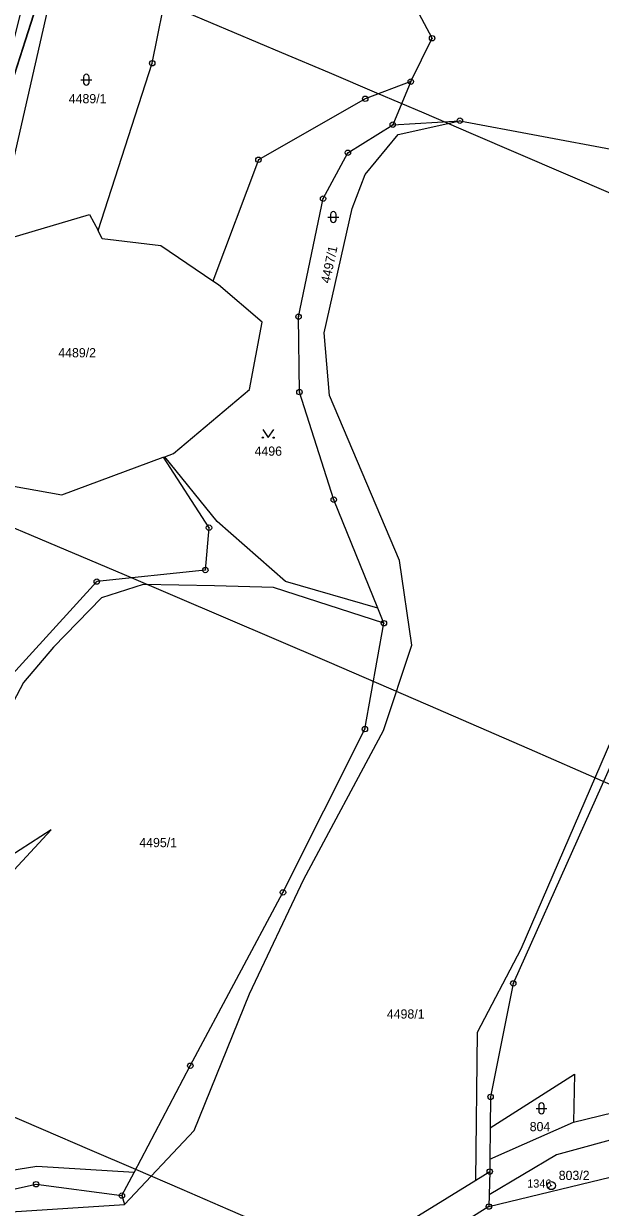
# Model space of a CAD drawing. Extents: x -644096 to -634268, y -1141430 to -1133463.
# Drawn here: x -638622.5 to -638516.2, y -1137206.7 to -1136988.4 of the extents above; entities that cross this region are included whole.
import ezdxf

# ---------------------------------------------------------------- set-up
doc = ezdxf.new("R2010")
doc.units = 0
for name, color, linetype in [('_CIVIL_CONSTRUCTION', 7, 'Continuous'), ('B_Hranice _3D', 7, 'Continuous'), ('spodek_nasyp', 7, 'Continuous'), ('spodek_zarez', 7, 'Continuous'), ('svrsek_osa_sjezdy', 7, 'Continuous'), ('svrsek_osa_terminal_VRT', 7, 'Continuous'), ('svrsek_osa_VRT', 7, 'Continuous'), ('terminal_VRT', 7, 'Continuous')]:
    doc.layers.add(name, color=color, linetype=linetype)

msp = doc.modelspace()

# ---------------------------------------------------------------- linework, layer by layer
at = {"layer": '_CIVIL_CONSTRUCTION'}
for centre, radius in [((-638547.21, -1136991.07), 0.5), ((-638547.21, -1136991.07), 0.0303), ((-638598.82, -1136995.68), 0.5), ((-638598.82, -1136995.68), 0.0303), ((-638551.14, -1136999.08), 0.5), ((-638551.14, -1136999.08), 0.0303), ((-638559.53, -1137002.24), 0.5), ((-638559.53, -1137002.24), 0.0303), ((-638542.09, -1137006.28), 0.5), ((-638554.46, -1137007.02), 0.5), ((-638554.46, -1137007.02), 0.0303), ((-638542.09, -1137006.28), 0.0303), ((-638562.74, -1137012.19), 0.5), ((-638562.74, -1137012.19), 0.0303), ((-638579.23, -1137013.5), 0.5), ((-638579.23, -1137013.5), 0.0303), ((-638567.31, -1137020.66), 0.5), ((-638567.31, -1137020.66), 0.0303), ((-638571.83, -1137042.45), 0.5), ((-638571.83, -1137042.45), 0.0303), ((-638571.67, -1137056.36), 0.5), ((-638571.67, -1137056.36), 0.0303), ((-638565.34, -1137076.2), 0.5), ((-638565.34, -1137076.2), 0.0303), ((-638588.35, -1137081.36), 0.5), ((-638588.35, -1137081.36), 0.0303), ((-638589.02, -1137089.18), 0.5), ((-638609.04, -1137091.31), 0.5), ((-638609.04, -1137091.31), 0.0303), ((-638589.02, -1137089.18), 0.0303), ((-638556.1, -1137098.98), 0.5), ((-638556.1, -1137098.98), 0.0303), ((-638559.59, -1137118.52), 0.5), ((-638559.59, -1137118.52), 0.0303), ((-638574.7, -1137148.64), 0.5), ((-638574.7, -1137148.64), 0.0303), ((-638532.24, -1137165.43), 0.5), ((-638532.24, -1137165.43), 0.0303), ((-638591.79, -1137180.62), 0.5), ((-638591.79, -1137180.62), 0.0303), ((-638536.42, -1137186.36), 0.5), ((-638536.42, -1137186.36), 0.0303), ((-638536.58, -1137200.14), 0.5), ((-638536.58, -1137200.14), 0.0303), ((-638620.23, -1137202.48), 0.5), ((-638620.23, -1137202.48), 0.0303), ((-638525.22, -1137202.73), 0.75), ((-638604.4, -1137204.58), 0.5), ((-638604.4, -1137204.58), 0.0303), ((-638525.22, -1137202.73), 0.03), ((-638536.74, -1137206.59), 0.5), ((-638536.74, -1137206.59), 0.0303)]:
    msp.add_circle(centre, radius, dxfattribs=at)
at = {"layer": 'B_Hranice _3D'}
msp.add_lwpolyline([(-638623.14, -1136986.56), (-638628.63, -1137008.38), (-638636.37, -1137027.37), (-638646.05, -1137047.03), (-638657.63, -1137069.42), (-638677.4, -1137102.49), (-638688.55, -1137118.11), (-638704.35, -1137134.23), (-638722.04, -1137147.95), (-638727.08, -1137153.04), (-638738.53, -1137159.8), (-638753.66, -1137170.53), (-638780.17, -1137185.16), (-638765.6, -1137180.71), (-638758.74, -1137176.88), (-638729.08, -1137155.54), (-638702.28, -1137136.64), (-638686.18, -1137120.04), (-638674.77, -1137104.24), (-638665.52, -1137088.79), (-638654.38, -1137068.02), (-638640.11, -1137039.38), (-638628.44, -1137010.79), (-638619.28, -1136982.24)], dxfattribs=at)
at = {"layer": 'spodek_nasyp'}
for radius in [8902.25, 8702.25]:
    msp.add_arc((-642050.26, -1145189.6), radius, 63.41797, 71.234685, dxfattribs=at)
at = {"layer": 'spodek_zarez'}
msp.add_circle((-638683.07, -1137056.85), 1378.08, dxfattribs=at)
at = {"layer": 'svrsek_osa_sjezdy'}
for p, q in [((-638611.96, -1136998.73), (-638609.96, -1136998.73)), ((-638611.46, -1136998.23), (-638611.46, -1136999.23)), ((-638610.46, -1136999.23), (-638610.46, -1136998.23)), ((-638565.92, -1137023.56), (-638565.92, -1137024.56)), ((-638564.92, -1137024.56), (-638564.92, -1137023.56)), ((-638566.42, -1137024.06), (-638564.42, -1137024.06)), ((-638528.04, -1137188.48), (-638526.04, -1137188.48)), ((-638527.54, -1137187.98), (-638527.54, -1137188.98)), ((-638526.54, -1137188.98), (-638526.54, -1137187.98))]:
    msp.add_line(p, q, dxfattribs=at)
msp.add_lwpolyline([(-638578.42, -1137063.25), (-638577.42, -1137064.75), (-638576.42, -1137063.25)], dxfattribs=at)
for centre in [(-638578.42, -1137064.75), (-638576.42, -1137064.75)]:
    msp.add_circle(centre, 0.1, dxfattribs=at)
for centre, start, end in [((-638610.96, -1136998.23), 0, 180), ((-638610.96, -1136999.23), 180, 359.9879), ((-638565.42, -1137023.56), 0, 180), ((-638565.42, -1137024.56), 180, 359.9879), ((-638527.04, -1137187.98), 0, 180), ((-638527.04, -1137188.98), 180, 359.9879)]:
    msp.add_arc(centre, 0.5, start, end, dxfattribs=at)
at = {"layer": 'svrsek_osa_terminal_VRT'}
msp.add_arc((-642050.26, -1145189.6), 8802.25, 41.413152, 75.317049, dxfattribs=at)
at = {"layer": 'terminal_VRT'}
for p, q in [((-638551.14, -1136999.08), (-638554.46, -1137007.02)), ((-638554.46, -1137007.02), (-638542.09, -1137006.28)), ((-638596.81, -1137068.38), (-638596.5, -1137068.27)), ((-638556.1, -1137098.98), (-638557.22, -1137096.21)), ((-638536.42, -1137186.36), (-638536.49, -1137192.09)), ((-638536.42, -1137186.36), (-638536.49, -1137192.09)), ((-638521.13, -1137191.01), (-638511.24, -1137188.58)), ((-638536.55, -1137197.85), (-638521.13, -1137191.01)), ((-638536.49, -1137192.09), (-638536.55, -1137197.85)), ((-638536.49, -1137192.09), (-638536.55, -1137197.85)), ((-638536.55, -1137197.85), (-638536.58, -1137200.14)), ((-638536.55, -1137197.85), (-638536.58, -1137200.14)), ((-638604.4, -1137204.58), (-638602.17, -1137200.34)), ((-638539.13, -1137201.72), (-638536.58, -1137200.14)), ((-638536.58, -1137200.14), (-638536.69, -1137204.45)), ((-638536.58, -1137200.14), (-638536.69, -1137204.45)), ((-638536.74, -1137206.59), (-638512.37, -1137200.7)), ((-638536.74, -1137206.59), (-638512.37, -1137200.7)), ((-638604.4, -1137204.58), (-638603.95, -1137206.19)), ((-638536.69, -1137204.45), (-638536.74, -1137206.59)), ((-638536.69, -1137204.45), (-638536.74, -1137206.59))]:
    msp.add_line(p, q, dxfattribs=at)
for points in [[(-638617.09, -1136975.43), (-638628.44, -1137010.79), (-638640.11, -1137039.38), (-638654.38, -1137068.02)], [(-638615.83, -1136975.75), (-638624.93, -1137015.79), (-638631.56, -1137029.83)], [(-638608.8, -1137026.56), (-638598.82, -1136995.68), (-638595.84, -1136980.75)], [(-638551.14, -1136999.08), (-638547.21, -1136991.07), (-638551.93, -1136982.16)], [(-638551.14, -1136999.08), (-638559.53, -1137002.24), (-638579.23, -1137013.5), (-638587.65, -1137035.87)], [(-638603.95, -1137206.19), (-638591.09, -1137192.59), (-638580.9, -1137167.35), (-638570.88, -1137146.23), (-638556.15, -1137118.76), (-638550.95, -1137103.03), (-638553.23, -1137087.44), (-638566.14, -1137056.99), (-638567.09, -1137045.4), (-638561.93, -1137022.46), (-638559.57, -1137016.19), (-638553.44, -1137008.85), (-638542.09, -1137006.28)], [(-638557.22, -1137096.21), (-638565.34, -1137076.2), (-638571.67, -1137056.36), (-638571.83, -1137042.45), (-638567.31, -1137020.66), (-638562.74, -1137012.19), (-638554.46, -1137007.02)], [(-638542.09, -1137006.28), (-638513.23, -1137011.69), (-638493.76, -1137016.61)], [(-638539.13, -1137201.72), (-638538.84, -1137174.41), (-638530.81, -1137159.06), (-638513.07, -1137118.12), (-638511.52, -1137105.57), (-638496.32, -1137082.06), (-638488.02, -1137069.11), (-638473.33, -1137033.04), (-638487, -1137029.19), (-638493.76, -1137016.61)], [(-638631.56, -1137029.83), (-638610.35, -1137023.57), (-638608.8, -1137026.56)], [(-638587.65, -1137035.87), (-638597.21, -1137029.38), (-638608.02, -1137028.06), (-638608.8, -1137026.56)], [(-638596.5, -1137068.27), (-638594.88, -1137067.67), (-638580.9, -1137055.85), (-638578.56, -1137043.44), (-638586.59, -1137036.59), (-638587.65, -1137035.87)], [(-638596.81, -1137068.38), (-638588.35, -1137081.36), (-638589.02, -1137089.18), (-638609.04, -1137091.31), (-638625.84, -1137109.79), (-638637.09, -1137135.96), (-638654.9, -1137152.06), (-638674.49, -1137162.22), (-638674.06, -1137163.88), (-638670.84, -1137176.27), (-638678.33, -1137189.38)], [(-638649.44, -1137069.23), (-638615.49, -1137075.31), (-638596.81, -1137068.38)], [(-638557.22, -1137096.21), (-638574.25, -1137091.31), (-638586.81, -1137080.2), (-638596.5, -1137068.27)], [(-638556.1, -1137098.98), (-638576.45, -1137092.4), (-638587.32, -1137092.08), (-638600.5, -1137091.82), (-638608.14, -1137094.33), (-638617, -1137103.41), (-638622.57, -1137109.93), (-638627.68, -1137119.66), (-638633.2, -1137133.42), (-638646.73, -1137149.29), (-638653.77, -1137153.05), (-638645.11, -1137160.65)], [(-638602.17, -1137200.34), (-638591.79, -1137180.62), (-638574.7, -1137148.64), (-638559.59, -1137118.52), (-638556.1, -1137098.98)], [(-638508.27, -1137111.83), (-638532.24, -1137165.43), (-638536.42, -1137186.36)], [(-638508.27, -1137111.83), (-638532.24, -1137165.43), (-638536.42, -1137186.36)], [(-638602.17, -1137200.34), (-638620.06, -1137199.18), (-638632.37, -1137201.15), (-638646.14, -1137206.52), (-638651.24, -1137204.92), (-638668.57, -1137204.02), (-638677.48, -1137204.2), (-638679.17, -1137198.12), (-638665.33, -1137184.59), (-638648.69, -1137170.82), (-638617.43, -1137137.13), (-638627.03, -1137143.28), (-638642.54, -1137157.46), (-638645.11, -1137160.65)], [(-638536.49, -1137192.09), (-638520.95, -1137182.16), (-638521.13, -1137191.01)], [(-638511, -1137193.43), (-638524.26, -1137197.03), (-638536.69, -1137204.45)], [(-638741.91, -1137266.82), (-638722.24, -1137268.93), (-638690.49, -1137273.51), (-638665.74, -1137276.49), (-638647.51, -1137270.23), (-638610.11, -1137246.02), (-638588.53, -1137235.23), (-638561.1, -1137215.28), (-638539.13, -1137201.72)], [(-638697.33, -1137215.18), (-638688.54, -1137212.87), (-638655.46, -1137209.39), (-638646.44, -1137208.23), (-638620.23, -1137202.48), (-638604.4, -1137204.58)], [(-638741.91, -1137266.82), (-638736.1, -1137263.28), (-638732.12, -1137258.31), (-638726.01, -1137240.99), (-638718.39, -1137223.82), (-638708.91, -1137220.69), (-638673.18, -1137223.52), (-638644.74, -1137214.95), (-638635.35, -1137208.27), (-638603.95, -1137206.19)], [(-638536.74, -1137206.59), (-638557.89, -1137219.93), (-638587.06, -1137239.61), (-638607.83, -1137250.19)]]:
    msp.add_lwpolyline(points, dxfattribs=at)

# ---------------------------------------------------------------- texts
at = {"layer": '_CIVIL_CONSTRUCTION'}
msp.add_text('1346', height=1.5, dxfattribs=at).set_placement((-638529.67, -1137203.1))
at = {"layer": 'svrsek_osa_VRT'}
for s, p in [('4489/1', (-638614.2, -1137003.07)), ('4489/2', (-638616.13, -1137049.94)), ('4496', (-638579.94, -1137068.09)), ('4495/1', (-638601.19, -1137140.3)), ('4498/1', (-638555.55, -1137171.92)), ('804', (-638529.21, -1137192.7)), ('803/2', (-638523.86, -1137201.7))]:
    msp.add_text(s, height=1.7, dxfattribs=at).set_placement(p)
msp.add_text('4497/1', height=1.7, rotation=78, dxfattribs=at).set_placement((-638566.08, -1137036.39))

doc.saveas('drawing.dxf')
